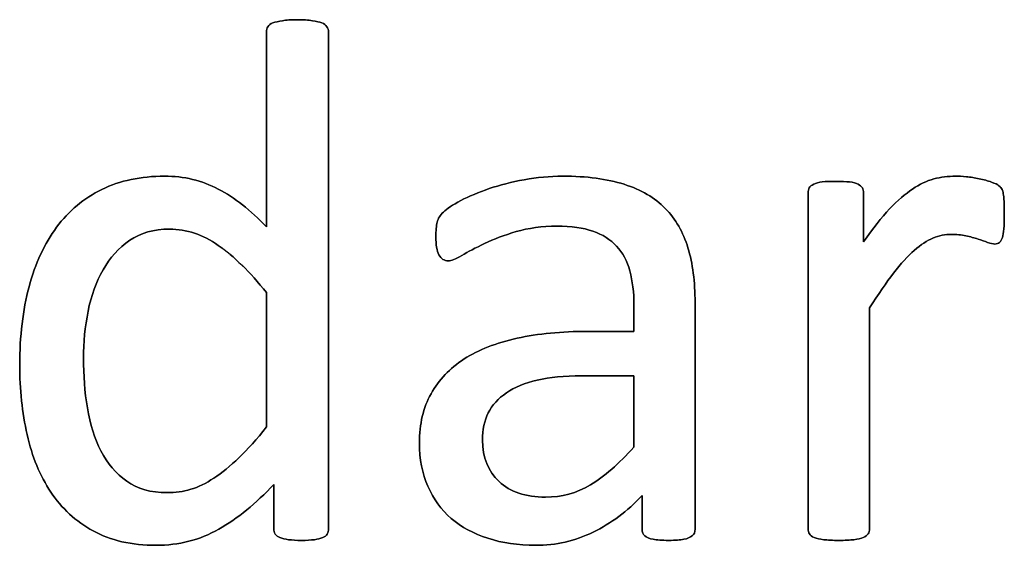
# Model space of a CAD drawing. Header units: inches. Extents: x 0 to 17820, y -10 to 12600.
# Tile 283 of 338: x 10574 to 10777, y 11497 to 11605. Entities that reach past the tile are written whole.
import ezdxf

# ---------------------------------------------------------------- set-up
doc = ezdxf.new("R2010")
doc.units = ezdxf.units.IN
doc.layers.add('1', color=7, linetype='Continuous', true_color=0xffffff)
doc.layers.add('254', color=7, linetype='Continuous', true_color=0xffffff)

msp = doc.modelspace()

# ---------------------------------------------------------------- linework, layer by layer
at = {"layer": '1', "color": 150, "linetype": 'Continuous', "lineweight": 25}
for points, knots in [([(10637.472, 11499.163), (10637.662, 11499.469), (10637.748, 11499.816), (10637.748, 11534.399), (10637.748, 11568.55), (10637.748, 11603.076), (10637.633, 11603.422), (10637.402, 11603.739), (10637.171, 11604.086), (10636.825, 11604.345), (10635.902, 11604.692), (10635.267, 11604.865), (10633.622, 11605.092), (10632.555, 11605.182), (10630.045, 11605.182), (10629.035, 11605.096), (10627.449, 11604.861), (10626.785, 11604.692), (10626.294, 11604.518), (10625.775, 11604.345), (10625.429, 11604.086), (10625.256, 11603.739), (10625.054, 11603.422), (10624.967, 11603.076), (10624.967, 11589.294), (10624.967, 11575.888), (10624.967, 11562.482), (10621.678, 11565.915), (10618.36, 11568.512), (10611.632, 11572.05), (10607.945, 11572.926), (10599.029, 11572.926), (10594.73, 11572.031), (10587.287, 11568.396), (10584.171, 11565.771), (10579.151, 11559.019), (10577.246, 11554.922), (10574.705, 11545.336), (10574.044, 11539.948), (10574.044, 11528.985), (10574.563, 11524.195), (10576.59, 11515.102), (10578.227, 11511.183), (10582.706, 11504.465), (10585.613, 11501.778), (10592.803, 11497.835), (10597.125, 11496.844), (10606.877, 11496.844), (10611.176, 11497.94), (10619.011, 11502.376), (10622.803, 11505.442), (10626.438, 11509.394), (10626.438, 11506.346), (10626.438, 11503.297), (10626.438, 11499.816), (10626.525, 11499.469), (10626.756, 11499.152), (10626.958, 11498.864), (10627.275, 11498.604), (10628.198, 11498.258), (10628.804, 11498.113), (10629.526, 11497.998), (10630.218, 11497.911), (10631.141, 11497.854), (10633.219, 11497.854), (10634.113, 11497.911), (10634.834, 11497.998), (10635.527, 11498.113), (10636.104, 11498.258), (10636.565, 11498.431), (10636.998, 11498.604), (10637.287, 11498.864), (10637.472, 11499.163)], [0, 0, 0, 0, 0.003963, 0.003963, 0.3166858, 0.3166858, 0.3201204, 0.3201204, 0.3201204, 0.3241569, 0.3241569, 0.3281934, 0.3281934, 0.3320933, 0.3320933, 0.3359046, 0.3359046, 0.3398541, 0.3398541, 0.3398541, 0.3437515, 0.3437515, 0.3437515, 0.3469479, 0.3469479, 0.4611976, 0.4611976, 0.4611976, 0.4980481, 0.4980481, 0.5352785, 0.5352785, 0.5802209, 0.5802209, 0.6251633, 0.6251633, 0.6701058, 0.6701058, 0.715116, 0.715116, 0.7531343, 0.7531343, 0.7914351, 0.7914351, 0.8293583, 0.8293583, 0.8676457, 0.8676457, 0.9028876, 0.9028876, 0.9380188, 0.9380188, 0.9380188, 0.9648678, 0.9648678, 0.9686792, 0.9686792, 0.9686792, 0.97231, 0.97231, 0.9759409, 0.9759409, 0.9759409, 0.9838227, 0.9838227, 0.9912785, 0.9912785, 0.9912785, 0.9965158, 0.9965158, 0.9965158, 1, 1, 1, 1]), ([(10712.757, 11498.784), (10713.167, 11499.094), (10713.369, 11499.556), (10713.369, 11515.732), (10713.369, 11531.302), (10713.369, 11551.172), (10712.878, 11554.922), (10710.916, 11561.385), (10709.358, 11564.097), (10707.223, 11566.29), (10705.059, 11568.454), (10702.232, 11570.127), (10695.25, 11572.378), (10691.037, 11572.926), (10683.392, 11572.926), (10680.737, 11572.695), (10675.516, 11571.709), (10673.092, 11571.108), (10668.706, 11569.608), (10666.744, 11568.8), (10663.362, 11567.023), (10662.157, 11566.232), (10661.464, 11565.54), (10660.772, 11564.876), (10660.339, 11564.184), (10659.993, 11562.684), (10659.906, 11561.674), (10659.906, 11559.625), (10659.935, 11558.933), (10660.161, 11557.634), (10660.31, 11557.115), (10660.772, 11556.307), (10661.061, 11555.99), (10661.349, 11555.788), (10661.666, 11555.586), (10662.013, 11555.471), (10663.051, 11555.471), (10663.975, 11555.846), (10666.513, 11557.346), (10668.071, 11558.154), (10671.822, 11559.943), (10673.986, 11560.779), (10678.983, 11562.232), (10681.776, 11562.626), (10687.835, 11562.626), (10690.287, 11562.28), (10694.295, 11560.886), (10695.913, 11559.885), (10698.425, 11557.145), (10699.347, 11555.442), (10699.895, 11553.393), (10700.472, 11551.345), (10700.76, 11548.979), (10700.76, 11544.526), (10700.76, 11542.728), (10700.76, 11540.929), (10697.577, 11540.929), (10694.394, 11540.929), (10685.815, 11540.929), (10680.968, 11540.468), (10672.37, 11538.563), (10668.706, 11537.15), (10662.763, 11533.341), (10660.483, 11530.947), (10657.298, 11525.212), (10656.502, 11521.83), (10656.502, 11514.588), (10657.079, 11511.616), (10659.398, 11506.399), (10661.003, 11504.172), (10665.157, 11500.595), (10667.668, 11499.21), (10670.639, 11498.287), (10673.582, 11497.334), (10676.871, 11496.844), (10684.661, 11496.844), (10688.614, 11497.738), (10696.023, 11501.357), (10699.404, 11503.855), (10702.434, 11507.086), (10702.434, 11504.778), (10702.434, 11502.47), (10702.434, 11499.556), (10702.607, 11499.094), (10702.982, 11498.777), (10703.328, 11498.46), (10703.905, 11498.229), (10705.493, 11497.945), (10706.56, 11497.854), (10709.301, 11497.854), (10710.339, 11497.94), (10711.782, 11498.229), (10712.33, 11498.46), (10712.757, 11498.784)], [0, 0, 0, 0, 0.0062907, 0.0062907, 0.1679526, 0.1679526, 0.2125868, 0.2125868, 0.257221, 0.257221, 0.257221, 0.2941122, 0.2941122, 0.3310034, 0.3310034, 0.3506219, 0.3506219, 0.3704508, 0.3704508, 0.3902798, 0.3902798, 0.4098458, 0.4098458, 0.4098458, 0.4185611, 0.4185611, 0.4272765, 0.4272765, 0.4326245, 0.4326245, 0.437747, 0.437747, 0.4428695, 0.4428695, 0.4428695, 0.4468565, 0.4468565, 0.4524383, 0.4524383, 0.4580201, 0.4580201, 0.463602, 0.463602, 0.4692612, 0.4692612, 0.474606, 0.474606, 0.48002, 0.48002, 0.4853165, 0.4853165, 0.4853165, 0.5053782, 0.5053782, 0.5189706, 0.5189706, 0.5189706, 0.5457097, 0.5457097, 0.5910288, 0.5910288, 0.6363479, 0.6363479, 0.681667, 0.681667, 0.7273363, 0.7273363, 0.766578, 0.766578, 0.8061842, 0.8061842, 0.8457904, 0.8457904, 0.8457904, 0.877393, 0.877393, 0.9135102, 0.9135102, 0.9492912, 0.9492912, 0.9492912, 0.9709919, 0.9709919, 0.9766884, 0.9766884, 0.9766884, 0.9826091, 0.9826091, 0.988325, 0.988325, 0.9941625, 0.9941625, 1, 1, 1, 1]), ([(10777.072, 11562.078), (10777.131, 11562.857), (10777.16, 11563.809), (10777.16, 11566.117), (10777.131, 11567.04), (10777.073, 11568.425), (10777.044, 11568.973), (10776.871, 11569.666), (10776.785, 11569.983), (10776.698, 11570.214), (10776.583, 11570.445), (10776.381, 11570.675), (10776.063, 11570.935), (10775.775, 11571.195), (10775.227, 11571.454), (10774.505, 11571.714), (10773.755, 11571.974), (10772.919, 11572.205), (10771.072, 11572.608), (10770.178, 11572.753), (10769.341, 11572.81), (10768.504, 11572.897), (10767.725, 11572.926), (10765.59, 11572.926), (10764.119, 11572.753), (10762.647, 11572.349), (10761.176, 11571.974), (10759.704, 11571.281), (10758.233, 11570.272), (10756.733, 11569.291), (10755.146, 11567.906), (10751.829, 11564.414), (10750.039, 11562.164), (10748.135, 11559.394), (10748.135, 11562.751), (10748.135, 11566.107), (10748.135, 11569.896), (10748.048, 11570.243), (10747.875, 11570.502), (10747.702, 11570.791), (10747.414, 11571.051), (10746.981, 11571.281), (10746.577, 11571.512), (10746, 11571.656), (10744.528, 11571.826), (10743.576, 11571.858), (10741.268, 11571.858), (10740.316, 11571.83), (10738.874, 11571.656), (10738.297, 11571.512), (10737.373, 11571.051), (10737.056, 11570.791), (10736.912, 11570.502), (10736.767, 11570.243), (10736.681, 11569.896), (10736.681, 11546.392), (10736.681, 11523.32), (10736.681, 11499.816), (10736.767, 11499.469), (10736.94, 11499.21), (10737.142, 11498.921), (10737.46, 11498.662), (10738.441, 11498.258), (10739.104, 11498.113), (10739.912, 11497.998), (10740.72, 11497.911), (10741.759, 11497.854), (10744.269, 11497.854), (10745.336, 11497.911), (10746.144, 11497.998), (10746.952, 11498.113), (10747.616, 11498.258), (10748.539, 11498.662), (10748.856, 11498.921), (10749.058, 11499.21), (10749.26, 11499.469), (10749.376, 11499.816), (10749.376, 11515.424), (10749.376, 11530.6), (10749.376, 11545.776), (10751.164, 11548.604), (10752.809, 11550.999), (10754.309, 11552.932), (10755.781, 11554.894), (10757.223, 11556.452), (10759.935, 11558.817), (10761.234, 11559.654), (10763.682, 11560.703), (10764.956, 11560.924), (10767.292, 11560.924), (10768.302, 11560.837), (10770.149, 11560.433), (10770.986, 11560.202), (10771.736, 11559.971), (10772.457, 11559.741), (10773.121, 11559.51), (10773.726, 11559.279), (10774.303, 11559.048), (10774.823, 11558.933), (10775.631, 11558.933), (10775.948, 11559.048), (10776.41, 11559.51), (10776.612, 11559.856), (10776.756, 11560.289), (10776.929, 11560.722), (10777.016, 11561.327), (10777.072, 11562.078)], [0, 0, 0, 0, 0.0096538, 0.0096538, 0.0198027, 0.0198027, 0.0299516, 0.0299516, 0.0401005, 0.0401005, 0.0401005, 0.044842, 0.044842, 0.044842, 0.0534194, 0.0534194, 0.0534194, 0.0661837, 0.0661837, 0.0789479, 0.0789479, 0.0789479, 0.0900774, 0.0900774, 0.1147557, 0.1147557, 0.1147557, 0.1392825, 0.1392825, 0.1392825, 0.1706536, 0.1706536, 0.2025606, 0.2025606, 0.2025606, 0.2502413, 0.2502413, 0.2563893, 0.2563893, 0.2563893, 0.262097, 0.262097, 0.262097, 0.2706682, 0.2706682, 0.2789141, 0.2789141, 0.2875829, 0.2875829, 0.2962517, 0.2962517, 0.3049205, 0.3049205, 0.3049205, 0.3099145, 0.3099145, 0.5761504, 0.5761504, 0.5811444, 0.5811444, 0.5811444, 0.5865531, 0.5865531, 0.5919618, 0.5919618, 0.5919618, 0.6050048, 0.6050048, 0.6183512, 0.6183512, 0.6183512, 0.6267587, 0.6267587, 0.6351662, 0.6351662, 0.6351662, 0.6398573, 0.6398573, 0.804358, 0.804358, 0.804358, 0.8399579, 0.8399579, 0.8399579, 0.8660139, 0.8660139, 0.8920699, 0.8920699, 0.918651, 0.918651, 0.9410033, 0.9410033, 0.9633556, 0.9633556, 0.9633556, 0.9723555, 0.9723555, 0.9723555, 0.978966, 0.978966, 0.9855765, 0.9855765, 0.9921871, 0.9921871, 0.9921871, 1, 1, 1, 1]), ([(10615.006, 11558.663), (10618.216, 11556.423), (10621.534, 11553.191), (10624.967, 11548.95), (10624.967, 11539.718), (10624.967, 11530.485), (10624.967, 11521.252), (10622.976, 11518.714), (10621.072, 11516.607), (10617.48, 11513.189), (10615.763, 11511.76), (10612.474, 11509.625), (10610.887, 11508.846), (10607.745, 11507.915), (10606.127, 11507.692), (10601.107, 11507.692), (10598.337, 11508.471), (10593.927, 11511.621), (10592.163, 11513.693), (10589.469, 11518.852), (10588.556, 11521.83), (10587.464, 11528.495), (10587.2, 11531.899), (10587.2, 11538.679), (10587.518, 11541.91), (10588.788, 11548.263), (10589.826, 11551.114), (10592.653, 11556.134), (10594.471, 11558.154), (10598.996, 11561.247), (10601.741, 11562.02), (10608.464, 11562.02), (10611.811, 11560.895), (10615.006, 11558.663)], [0, 0, 0, 0, 0.0630947, 0.0630947, 0.0630947, 0.1882959, 0.1882959, 0.1882959, 0.2268431, 0.2268431, 0.2657022, 0.2657022, 0.3045613, 0.3045613, 0.3440824, 0.3440824, 0.421115, 0.421115, 0.4970123, 0.4970123, 0.5719016, 0.5719016, 0.6461622, 0.6461622, 0.7161268, 0.7161268, 0.7862164, 0.7862164, 0.8563059, 0.8563059, 0.9253778, 0.9253778, 1, 1, 1, 1]), ([(10689.912, 11531.783), (10693.528, 11531.783), (10697.144, 11531.783), (10700.76, 11531.783), (10700.76, 11526.888), (10700.76, 11521.993), (10700.76, 11517.098), (10697.616, 11513.607), (10694.644, 11511.01), (10688.944, 11507.613), (10685.844, 11506.769), (10678.4, 11506.769), (10675.227, 11507.836), (10670.668, 11512.106), (10669.514, 11514.963), (10669.514, 11520.647), (10669.918, 11522.522), (10670.697, 11524.138), (10671.505, 11525.724), (10672.745, 11527.109), (10676.13, 11529.404), (10678.256, 11530.312), (10680.824, 11530.889), (10683.392, 11531.495), (10686.421, 11531.783), (10689.912, 11531.783)], [0, 0, 0, 0, 0.0969812, 0.0969812, 0.0969812, 0.228267, 0.228267, 0.228267, 0.334882, 0.334882, 0.4410263, 0.4410263, 0.5730145, 0.5730145, 0.7050027, 0.7050027, 0.7827055, 0.7827055, 0.7827055, 0.8432978, 0.8432978, 0.9031884, 0.9031884, 0.9031884, 1, 1, 1, 1])]:
    msp.add_open_spline(points, degree=3, knots=knots, dxfattribs=at)
at = {"layer": '254', "color": 2, "linetype": 'Continuous', "lineweight": 25}
for points in [[(10626.294, 11604.518), (10625.775, 11604.345), (10625.429, 11604.086), (10625.256, 11603.739)], [(10762.647, 11572.349), (10761.176, 11571.974), (10759.704, 11571.281), (10758.233, 11570.272)], [(10776.063, 11570.935), (10775.775, 11571.195), (10775.227, 11571.454), (10774.505, 11571.714)], [(10747.875, 11570.502), (10747.702, 11570.791), (10747.414, 11571.051), (10746.981, 11571.281)], [(10776.698, 11570.214), (10776.583, 11570.445), (10776.381, 11570.675), (10776.063, 11570.935)], [(10776.756, 11560.289), (10776.929, 11560.722), (10777.016, 11561.327), (10777.073, 11562.078)], [(10771.736, 11559.971), (10772.457, 11559.741), (10773.121, 11559.51), (10773.726, 11559.279)], [(10615.013, 11558.673), (10618.216, 11556.423), (10621.534, 11553.191), (10624.967, 11548.95)], [(10749.376, 11545.776), (10751.164, 11548.604), (10752.809, 11550.999), (10754.309, 11552.932)], [(10624.967, 11548.95), (10624.967, 11539.718), (10624.967, 11530.485), (10624.967, 11521.252)], [(10680.824, 11530.889), (10683.392, 11531.495), (10686.421, 11531.783), (10689.912, 11531.783)], [(10689.912, 11531.783), (10693.528, 11531.783), (10697.144, 11531.783), (10700.76, 11531.783)], [(10700.76, 11531.783), (10700.76, 11526.888), (10700.76, 11521.993), (10700.76, 11517.098)], [(10634.834, 11497.998), (10635.527, 11498.113), (10636.104, 11498.258), (10636.565, 11498.431)], [(10636.565, 11498.431), (10636.998, 11498.604), (10637.287, 11498.864), (10637.489, 11499.152)]]:
    msp.add_open_spline(points, degree=3, dxfattribs=at)
for points, knots in [([(10637.402, 11603.739), (10637.171, 11604.086), (10636.825, 11604.345), (10635.902, 11604.692), (10635.267, 11604.865), (10633.622, 11605.092), (10632.555, 11605.182), (10630.045, 11605.182), (10629.035, 11605.096), (10627.449, 11604.861), (10626.785, 11604.692), (10626.294, 11604.518)], [0, 0, 0, 0, 0.2045478, 0.2045478, 0.4090956, 0.4090956, 0.606724, 0.606724, 0.7998609, 0.7998609, 1, 1, 1, 1]), ([(10625.256, 11603.739), (10625.054, 11603.422), (10624.967, 11603.076), (10624.967, 11589.294), (10624.967, 11575.888), (10624.967, 11562.482)], [0, 0, 0, 0, 0.0272156, 0.0272156, 1, 1, 1, 1]), ([(10637.489, 11499.152), (10637.662, 11499.469), (10637.748, 11499.816), (10637.748, 11534.399), (10637.748, 11568.55), (10637.748, 11603.076), (10637.633, 11603.422), (10637.402, 11603.739)], [0, 0, 0, 0, 0.0123796, 0.0123796, 0.989271, 0.989271, 1, 1, 1, 1]), ([(10624.967, 11562.482), (10621.678, 11565.915), (10618.36, 11568.512), (10611.632, 11572.05), (10607.945, 11572.926), (10599.029, 11572.926), (10594.73, 11572.031), (10587.287, 11568.396), (10584.171, 11565.771), (10579.151, 11559.019), (10577.246, 11554.922), (10574.705, 11545.336), (10574.044, 11539.948), (10574.044, 11528.985), (10574.563, 11524.195), (10576.59, 11515.102), (10578.227, 11511.183), (10582.706, 11504.465), (10585.613, 11501.778), (10592.803, 11497.835), (10597.125, 11496.844), (10606.877, 11496.844), (10611.176, 11497.94), (10619.011, 11502.376), (10622.803, 11505.442), (10626.438, 11509.394)], [0, 0, 0, 0, 0.0772837, 0.0772837, 0.1553641, 0.1553641, 0.2496184, 0.2496184, 0.3438726, 0.3438726, 0.4381268, 0.4381268, 0.5325232, 0.5325232, 0.612256, 0.612256, 0.6925814, 0.6925814, 0.7721148, 0.7721148, 0.852412, 0.852412, 0.9263219, 0.9263219, 1, 1, 1, 1]), ([(10707.223, 11566.29), (10705.059, 11568.454), (10702.232, 11570.127), (10695.25, 11572.378), (10691.037, 11572.926), (10683.392, 11572.926), (10680.737, 11572.695), (10675.516, 11571.709), (10673.092, 11571.108), (10668.706, 11569.608), (10666.744, 11568.8), (10663.362, 11567.023), (10662.157, 11566.232), (10661.464, 11565.54)], [0, 0, 0, 0, 0.2417117, 0.2417117, 0.4834233, 0.4834233, 0.6119636, 0.6119636, 0.7418832, 0.7418832, 0.8718028, 0.8718028, 1, 1, 1, 1]), ([(10746.981, 11571.281), (10746.577, 11571.512), (10746, 11571.656), (10744.528, 11571.826), (10743.576, 11571.858), (10741.268, 11571.858), (10740.316, 11571.83), (10738.874, 11571.656), (10738.297, 11571.512), (10737.373, 11571.051), (10737.056, 11570.791), (10736.912, 11570.502)], [0, 0, 0, 0, 0.2001512, 0.2001512, 0.3927074, 0.3927074, 0.5951383, 0.5951383, 0.7975691, 0.7975691, 1, 1, 1, 1]), ([(10769.341, 11572.81), (10768.504, 11572.897), (10767.725, 11572.926), (10765.59, 11572.926), (10764.119, 11572.753), (10762.647, 11572.349)], [0, 0, 0, 0, 0.3108108, 0.3108108, 1, 1, 1, 1]), ([(10774.505, 11571.714), (10773.755, 11571.974), (10772.919, 11572.205), (10771.072, 11572.608), (10770.178, 11572.753), (10769.341, 11572.81)], [0, 0, 0, 0, 0.5, 0.5, 1, 1, 1, 1]), ([(10736.912, 11570.502), (10736.767, 11570.243), (10736.681, 11569.896), (10736.681, 11546.392), (10736.681, 11523.32), (10736.681, 11499.816), (10736.767, 11499.469), (10736.94, 11499.21)], [0, 0, 0, 0, 0.0180796, 0.0180796, 0.9819204, 0.9819204, 1, 1, 1, 1]), ([(10748.135, 11559.394), (10748.135, 11562.751), (10748.135, 11566.107), (10748.135, 11569.896), (10748.048, 11570.243), (10747.875, 11570.502)], [0, 0, 0, 0, 0.8857868, 0.8857868, 1, 1, 1, 1]), ([(10758.233, 11570.272), (10756.733, 11569.291), (10755.146, 11567.906), (10751.829, 11564.414), (10750.039, 11562.164), (10748.135, 11559.394)], [0, 0, 0, 0, 0.4957654, 0.4957654, 1, 1, 1, 1]), ([(10777.073, 11562.078), (10777.131, 11562.857), (10777.16, 11563.809), (10777.16, 11566.117), (10777.131, 11567.04), (10777.073, 11568.425), (10777.044, 11568.973), (10776.871, 11569.666), (10776.785, 11569.983), (10776.698, 11570.214)], [0, 0, 0, 0, 0.2407407, 0.2407407, 0.4938272, 0.4938272, 0.7469136, 0.7469136, 1, 1, 1, 1]), ([(10661.464, 11565.54), (10660.772, 11564.876), (10660.339, 11564.184), (10659.993, 11562.684), (10659.906, 11561.674), (10659.906, 11559.625), (10659.935, 11558.933), (10660.161, 11557.634), (10660.31, 11557.115), (10660.772, 11556.307), (10661.061, 11555.99), (10661.349, 11555.788)], [0, 0, 0, 0, 0.2639114, 0.2639114, 0.5278228, 0.5278228, 0.6897684, 0.6897684, 0.8448842, 0.8448842, 1, 1, 1, 1]), ([(10712.763, 11498.777), (10713.167, 11499.094), (10713.369, 11499.556), (10713.369, 11515.732), (10713.369, 11531.302), (10713.369, 11551.172), (10712.878, 11554.922), (10710.916, 11561.385), (10709.358, 11564.097), (10707.223, 11566.29)], [0, 0, 0, 0, 0.0244565, 0.0244565, 0.6529503, 0.6529503, 0.8264752, 0.8264752, 1, 1, 1, 1]), ([(10624.967, 11521.252), (10622.976, 11518.714), (10621.072, 11516.607), (10617.48, 11513.189), (10615.763, 11511.76), (10612.474, 11509.625), (10610.887, 11508.846), (10607.745, 11507.915), (10606.127, 11507.692), (10601.107, 11507.692), (10598.337, 11508.471), (10593.927, 11511.621), (10592.163, 11513.693), (10589.469, 11518.852), (10588.556, 11521.83), (10587.464, 11528.495), (10587.2, 11531.899), (10587.2, 11538.679), (10587.518, 11541.91), (10588.788, 11548.263), (10589.826, 11551.114), (10592.653, 11556.134), (10594.471, 11558.154), (10598.996, 11561.247), (10601.741, 11562.02), (10608.464, 11562.02), (10611.811, 11560.895), (10615.013, 11558.673)], [0, 0, 0, 0, 0.0474893, 0.0474893, 0.0953627, 0.0953627, 0.1432362, 0.1432362, 0.1919252, 0.1919252, 0.2868276, 0.2868276, 0.3803312, 0.3803312, 0.472593, 0.472593, 0.5640804, 0.5640804, 0.650275, 0.650275, 0.7366237, 0.7366237, 0.8229724, 0.8229724, 0.9080672, 0.9080672, 1, 1, 1, 1]), ([(10661.349, 11555.788), (10661.666, 11555.586), (10662.013, 11555.471), (10663.051, 11555.471), (10663.975, 11555.846), (10666.513, 11557.346), (10668.071, 11558.154), (10671.822, 11559.943), (10673.986, 11560.779), (10678.983, 11562.232), (10681.776, 11562.626), (10687.835, 11562.626), (10690.287, 11562.28), (10694.295, 11560.886), (10695.913, 11559.885), (10698.425, 11557.145), (10699.347, 11555.442), (10699.895, 11553.393)], [0, 0, 0, 0, 0.0939292, 0.0939292, 0.2254301, 0.2254301, 0.3569311, 0.3569311, 0.488432, 0.488432, 0.6217564, 0.6217564, 0.747674, 0.747674, 0.8752207, 0.8752207, 1, 1, 1, 1]), ([(10754.309, 11552.932), (10755.781, 11554.894), (10757.223, 11556.452), (10759.935, 11558.817), (10761.234, 11559.654), (10763.682, 11560.703), (10764.956, 11560.924), (10767.292, 11560.924), (10768.302, 11560.837), (10770.149, 11560.433), (10770.986, 11560.202), (10771.736, 11559.971)], [0, 0, 0, 0, 0.2111549, 0.2111549, 0.4223097, 0.4223097, 0.6377197, 0.6377197, 0.8188598, 0.8188598, 1, 1, 1, 1]), ([(10773.726, 11559.279), (10774.303, 11559.048), (10774.823, 11558.933), (10775.631, 11558.933), (10775.948, 11559.048), (10776.41, 11559.51), (10776.612, 11559.856), (10776.756, 11560.289)], [0, 0, 0, 0, 0.3333333, 0.3333333, 0.6666667, 0.6666667, 1, 1, 1, 1]), ([(10699.895, 11553.393), (10700.472, 11551.345), (10700.76, 11548.979), (10700.76, 11544.526), (10700.76, 11542.728), (10700.76, 11540.929)], [0, 0, 0, 0, 0.5961123, 0.5961123, 1, 1, 1, 1]), ([(10749.058, 11499.21), (10749.26, 11499.469), (10749.376, 11499.816), (10749.376, 11515.424), (10749.376, 11530.6), (10749.376, 11545.776)], [0, 0, 0, 0, 0.0277264, 0.0277264, 1, 1, 1, 1]), ([(10700.76, 11540.929), (10697.577, 11540.929), (10694.394, 11540.929), (10685.815, 11540.929), (10680.968, 11540.468), (10672.37, 11538.563), (10668.706, 11537.15), (10662.763, 11533.341), (10660.483, 11530.947), (10657.298, 11525.212), (10656.502, 11521.83), (10656.502, 11514.588), (10657.079, 11511.616), (10659.398, 11506.399), (10661.003, 11504.172), (10665.157, 11500.595), (10667.668, 11499.21), (10670.639, 11498.287)], [0, 0, 0, 0, 0.0818159, 0.0818159, 0.2204828, 0.2204828, 0.3591497, 0.3591497, 0.4978166, 0.4978166, 0.6375551, 0.6375551, 0.7576267, 0.7576267, 0.8788133, 0.8788133, 1, 1, 1, 1]), ([(10670.697, 11524.138), (10671.505, 11525.724), (10672.745, 11527.109), (10676.13, 11529.404), (10678.256, 11530.312), (10680.824, 11530.889)], [0, 0, 0, 0, 0.502912, 0.502912, 1, 1, 1, 1]), ([(10700.76, 11517.098), (10697.616, 11513.607), (10694.644, 11511.01), (10688.944, 11507.613), (10685.844, 11506.769), (10678.4, 11506.769), (10675.227, 11507.836), (10670.668, 11512.106), (10669.514, 11514.963), (10669.514, 11520.647), (10669.918, 11522.522), (10670.697, 11524.138)], [0, 0, 0, 0, 0.1922936, 0.1922936, 0.3837384, 0.3837384, 0.6217958, 0.6217958, 0.8598533, 0.8598533, 1, 1, 1, 1]), ([(10626.438, 11509.394), (10626.438, 11506.346), (10626.438, 11503.297), (10626.438, 11499.816), (10626.525, 11499.469), (10626.756, 11499.152)], [0, 0, 0, 0, 0.8756906, 0.8756906, 1, 1, 1, 1]), ([(10670.639, 11498.287), (10673.582, 11497.334), (10676.871, 11496.844), (10684.661, 11496.844), (10688.614, 11497.738), (10696.023, 11501.357), (10699.404, 11503.855), (10702.434, 11507.086)], [0, 0, 0, 0, 0.3053367, 0.3053367, 0.6542928, 0.6542928, 1, 1, 1, 1]), ([(10702.434, 11507.086), (10702.434, 11504.778), (10702.434, 11502.47), (10702.434, 11499.556), (10702.607, 11499.094), (10702.982, 11498.777)], [0, 0, 0, 0, 0.7920792, 0.7920792, 1, 1, 1, 1]), ([(10626.756, 11499.152), (10626.958, 11498.864), (10627.275, 11498.604), (10628.198, 11498.258), (10628.804, 11498.113), (10629.526, 11497.998)], [0, 0, 0, 0, 0.5, 0.5, 1, 1, 1, 1]), ([(10702.982, 11498.777), (10703.328, 11498.46), (10703.905, 11498.229), (10705.493, 11497.945), (10706.56, 11497.854), (10709.301, 11497.854), (10710.339, 11497.94), (10711.782, 11498.229), (10712.33, 11498.46), (10712.763, 11498.777)], [0, 0, 0, 0, 0.2539806, 0.2539806, 0.4991758, 0.4991758, 0.7495879, 0.7495879, 1, 1, 1, 1]), ([(10736.94, 11499.21), (10737.142, 11498.921), (10737.46, 11498.662), (10738.441, 11498.258), (10739.104, 11498.113), (10739.912, 11497.998)], [0, 0, 0, 0, 0.5, 0.5, 1, 1, 1, 1]), ([(10746.144, 11497.998), (10746.952, 11498.113), (10747.616, 11498.258), (10748.539, 11498.662), (10748.856, 11498.921), (10749.058, 11499.21)], [0, 0, 0, 0, 0.5, 0.5, 1, 1, 1, 1]), ([(10629.526, 11497.998), (10630.218, 11497.911), (10631.141, 11497.854), (10633.219, 11497.854), (10634.113, 11497.911), (10634.834, 11497.998)], [0, 0, 0, 0, 0.5138889, 0.5138889, 1, 1, 1, 1]), ([(10739.912, 11497.998), (10740.72, 11497.911), (10741.759, 11497.854), (10744.269, 11497.854), (10745.336, 11497.911), (10746.144, 11497.998)], [0, 0, 0, 0, 0.4942529, 0.4942529, 1, 1, 1, 1])]:
    msp.add_open_spline(points, degree=3, knots=knots, dxfattribs=at)

doc.saveas('drawing.dxf')
